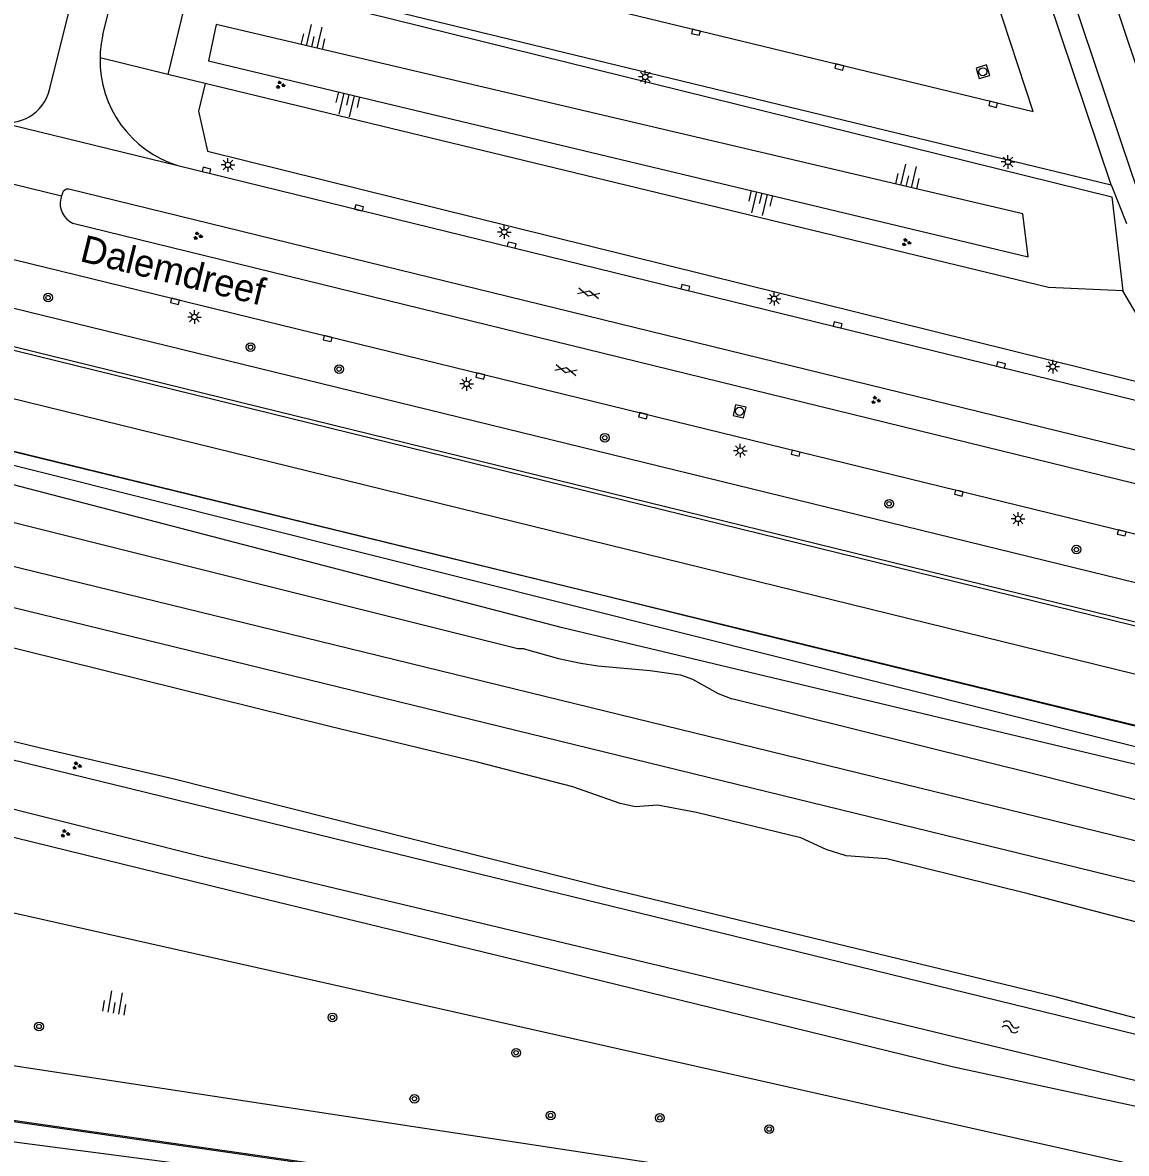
# Model space of a CAD drawing. Extents: x 125000 to 129004, y 397500 to 399008.
# Drawn here: x 127067.5 to 127169.2, y 398482 to 398586.2 of the extents above; entities that cross this region are included whole.
import ezdxf

# ---------------------------------------------------------------- set-up
doc = ezdxf.new("R2010")
doc.units = 0
for name, color, linetype in [('gg-afsc-hekwerk', 7, 'Continuous'), ('gg-afsc-lijn faunaraster', 7, 'Continuous'), ('gg-anno-openbare ruimte label', 7, 'Continuous'), ('gg-aspt-spoorlijn', 7, 'Continuous'), ('gg-knt-BGT kruinlijn', 7, 'Continuous'), ('gg-knt-bovenkant onderkant talud', 7, 'Continuous'), ('gg-knt-verharding', 7, 'Continuous'), ('gg-knt-verharding nz', 7, 'Continuous'), ('gg-kntw-beschoeiing', 7, 'Continuous'), ('gg-kwrk-kunstwerk', 7, 'Continuous'), ('gt-grn-groengrens', 7, 'Continuous'), ('gt-grn-weggrens', 7, 'Continuous'), ('gt-symb-boom', 7, 'Continuous'), ('gt-symb-gesloten verharding', 7, 'Continuous'), ('gt-symb-groenvak', 7, 'Continuous'), ('gt-symb-kolk', 7, 'Continuous'), ('gt-symb-lichtmast', 7, 'Continuous'), ('gt-symb-rioolschacht', 7, 'Continuous'), ('gt-symb-talud symbool', 7, 'Continuous'), ('gt-symb-watersymbool', 7, 'Continuous'), ('gx-grn-maaiveld', 7, 'Continuous')]:
    doc.layers.add(name, color=color, linetype=linetype)

# ---------------------------------------------------------------- blocks, each defined once
blk = doc.blocks.new('gt0-KOLK')
at = {"layer": 'gt-symb-kolk'}
blk.add_lwpolyline([(0, 0), (0.37, 0), (0.37, 0.4), (-0.38, 0.4), (-0.38, 0), (0, 0)], dxfattribs=at)
blk = doc.blocks.new('gt0-GESVH1')
at = {"layer": 'gt-symb-gesloten verharding'}
for p, q in [((-0.99, -0.26), (0.01, 0.24)), ((0.01, -0.26), (-0.99, 0.24)), ((0.01, 0.24), (1.01, -0.26)), ((1.01, 0.24), (0.01, -0.26))]:
    blk.add_line(p, q, dxfattribs=at)
blk = doc.blocks.new('gt0-BOOM')
at = {"layer": 'gt-symb-boom'}
for radius in [0.4, 0.2]:
    blk.add_circle((0, 0), radius, dxfattribs=at)
blk = doc.blocks.new('gt0-LMAST')
at = {"layer": 'gt-symb-lichtmast'}
for p, q in [((-0.18, 0.17), (-0.45, 0.44)), ((-0.01, 0.25), (-0.01, 0.62)), ((0.17, 0.17), (0.44, 0.44)), ((-0.26, 0), (-0.63, 0)), ((-0.18, -0.18), (-0.45, -0.45)), ((-0.01, -0.25), (-0.01, -0.63)), ((0.44, -0.45), (0.17, -0.18)), ((0.24, 0), (0.62, 0))]:
    blk.add_line(p, q, dxfattribs=at)
blk.add_circle((-0.01, 0), 0.25, dxfattribs=at)
blk = doc.blocks.new('gt0-RS')
at = {"layer": 'gt-symb-rioolschacht'}
blk.add_lwpolyline([(-0.5, -0.5), (0.5, -0.5), (0.5, 0.5), (-0.5, 0.5)], close=True, dxfattribs=at)
blk.add_circle((0, 0), 0.375, dxfattribs=at)
blk = doc.blocks.new('gt0-GRVAK')
at = {"layer": 'gt-symb-groenvak'}
for p, q in [((-0.11, 0.19), (-0.23, 0.24)), ((-0.18, 0.15), (0.09, 0.15)), ((-0.09, 0.21), (-0.16, 0.32)), ((-0.05, 0.21), (-0.05, 0.39)), ((0, 0.21), (0.06, 0.32)), ((0.01, 0.19), (0.13, 0.24)), ((0.26, -0.05), (0.2, 0.06)), ((0.3, -0.05), (0.3, 0.13)), ((0.35, -0.05), (0.41, 0.06)), ((-0.24, -0.23), (-0.36, -0.18)), ((-0.32, -0.26), (-0.05, -0.26)), ((-0.23, -0.21), (-0.29, -0.09)), ((-0.18, -0.2), (-0.18, -0.02)), ((-0.14, -0.21), (-0.07, -0.09)), ((-0.12, -0.23), (0, -0.18)), ((0.24, -0.07), (0.12, -0.02)), ((0.17, -0.11), (0.44, -0.11)), ((0.37, -0.07), (0.49, -0.02))]:
    blk.add_line(p, q, dxfattribs=at)
blk = doc.blocks.new('gt0-WA')
at = {"layer": 'gt-symb-watersymbool'}
for centre, start, end in [((-0.32, 0.02), 28.0725, 151.9275), ((0.43, 0.42), 208.0725, 331.9275), ((-0.32, -0.43), 28.0725, 151.9275), ((0.43, -0.03), 208.0725, 331.9275)]:
    blk.add_arc(centre, 0.425, start, end, dxfattribs=at)
blk = doc.blocks.new('gt0-TALUD_1')
at = {"layer": 'gt-symb-talud symbool'}
for p, q in [((-1, -1), (-1, 0)), ((-0.5, -2), (-0.5, 0)), ((0, -1), (0, 0)), ((0.5, -2), (0.5, 0)), ((1, -1), (1, 0))]:
    blk.add_line(p, q, dxfattribs=at)

msp = doc.modelspace()

# ---------------------------------------------------------------- linework, layer by layer
at = {"layer": 'gg-afsc-hekwerk'}
msp.add_lwpolyline([(127227.78, 398507.64), (127225.32, 398507.93), (127223.7, 398508.33), (127214.82, 398510.47), (127195.16, 398515.22), (127133.61, 398530.3), (127121.34, 398533.34), (127057.41, 398548.93), (126976.25, 398568.66), (126973.5, 398571.49)], dxfattribs=at)
at = {"layer": 'gg-afsc-lijn faunaraster'}
msp.add_lwpolyline([(127179.16, 398484.39), (127153.11, 398490), (127116.36, 398499.01), (127089.79, 398505.45), (127056.85, 398513.52), (127032.44, 398519.55), (127002.68, 398526.88), (126977.2, 398532.96), (126974.29, 398533.11), (126971.48, 398533.06), (126969.46, 398532.25), (126968.82, 398530.07), (126962.98, 398507.51)], dxfattribs=at)
at = {"layer": 'gg-aspt-spoorlijn'}
msp.add_line((126961.31, 398558.08), (127230.66, 398492.25), dxfattribs=at)
msp.add_lwpolyline([(126962.2, 398561.61), (126992.82, 398554.16), (127231.44, 398495.85)], dxfattribs=at)
at = {"layer": 'gg-knt-BGT kruinlijn'}
msp.add_line((127217.6, 398522.96), (127000, 398576.21), dxfattribs=at)
for points in [[(127160.13, 398564.66), (127159.63, 398568.6), (127085.31, 398586.05), (127084.6, 398582.71), (127160.13, 398564.66)], [(126974.75, 398495.12), (127119.95, 398476.13), (127148.18, 398472.08), (127174.09, 398468.25), (127204.81, 398460.91), (127211.68, 398459.48), (127212.77, 398439.46), (127215.24, 398439.37), (127213.84, 398460.72), (127213.6, 398464.11), (127175.1, 398473.56), (126974.2, 398504.15)]]:
    msp.add_lwpolyline(points, dxfattribs=at)
at = {"layer": 'gg-knt-bovenkant onderkant talud'}
for p, q in [((127080.86, 398581.46), (127074.62, 398582.97)), ((127084.29, 398580.63), (127080.86, 398581.46)), ((127212.04, 398471.51), (126971.43, 398525.53))]:
    msp.add_line(p, q, dxfattribs=at)
for points in [[(127083.2, 398591.14), (127167.83, 398570.19), (127168.83, 398561.5)], [(127168.83, 398561.5), (127162, 398561.81), (127084.29, 398580.63)]]:
    msp.add_lwpolyline(points, dxfattribs=at)
at = {"layer": 'gg-knt-verharding'}
for p, q in [((127167.76, 398571.28), (127141.04, 398650.93)), ((127069.97, 398580.04), (127074.11, 398596.89)), ((127083.36, 398591.79), (127167.76, 398571.28)), ((127065.13, 398577.12), (127081.79, 398573.06)), ((127167.76, 398571.28), (127169.19, 398567.71)), ((127071.06, 398570.26), (127070.99, 398570.02)), ((127071.14, 398570.49), (127071.06, 398570.26)), ((127229.93, 398532.15), (127071.74, 398570.88))]:
    msp.add_line(p, q, dxfattribs=at)
for points in [[(127146.42, 398652.72), (127173.02, 398573.46), (127174.52, 398569.49)], [(127143.01, 398651.58), (127169.68, 398572.25), (127170.94, 398568.67)], [(127074.88, 398585.11), (127076.13, 398590.2), (127076.66, 398592.27), (127076.81, 398592.72)], [(127000, 398580.71), (127212.88, 398528.6), (127231.59, 398524.05), (127234.99, 398523.26), (127238.41, 398522.61), (127240.88, 398522.26), (127245.37, 398521.8), (127249.89, 398521.57), (127252.39, 398521.52), (127254.88, 398521.54), (127257.38, 398521.62), (127259.41, 398521.75), (127261.45, 398521.96), (127263.89, 398522.28), (127268.29, 398523), (127270.25, 398523.4), (127272.9, 398524.01), (127275.54, 398524.68), (127277.74, 398525.31), (127279.91, 398526)], [(127081.79, 398573.06), (127234.93, 398535.54), (127237.08, 398535.06), (127239.26, 398534.64), (127242.12, 398534.19), (127245, 398533.84), (127248.63, 398533.56), (127252.27, 398533.45), (127255.87, 398533.55), (127259.47, 398533.84), (127263.17, 398534.31), (127266.85, 398534.94), (127270.28, 398535.71), (127273.66, 398536.65), (127277.09, 398537.81), (127280.47, 398539.15), (127283.77, 398540.65), (127287, 398542.3), (127289.69, 398543.89), (127292.29, 398545.63)], [(127252.28, 398526.02), (127248.34, 398526.14), (127244.41, 398526.4), (127241.3, 398526.74), (127238.2, 398527.22), (127235.74, 398527.69), (127214.13, 398532.93), (127072.12, 398567.72)]]:
    msp.add_lwpolyline(points, dxfattribs=at)
for centre, radius, start, end in [((127084.75, 398582.78), 10.14, 166.7542, 178.9363), ((127084.78, 398582.78), 10.17, 178.9104, 252.8868), ((127066.06, 398581.05), 4.04, 256.7486, 345.4954), ((127071.65, 398570.35), 0.537, 80.7884, 164.1417), ((127072.98, 398569.57), 2.04, 167.3086, 245.2232)]:
    msp.add_arc(centre, radius, start, end, dxfattribs=at)
at = {"layer": 'gg-knt-verharding nz'}
msp.add_lwpolyline([(127084.05, 398596.59), (127160.58, 398578.04), (127157.76, 398586.65), (127136.64, 398649.46)], dxfattribs=at)
at = {"layer": 'gg-kntw-beschoeiing'}
msp.add_line((126978.97, 398577.9), (127215.19, 398519.93), dxfattribs=at)
at = {"layer": 'gg-kwrk-kunstwerk'}
msp.add_lwpolyline([(127213.15, 398456.31), (127214.3, 398439.95), (127214.15, 398439.93), (127212.74, 398459.93), (127174.11, 398469.53), (126976.1, 398497.9), (126976.12, 398498.05), (127144.8, 398473.88)], dxfattribs=at)
at = {"layer": 'gt-grn-groengrens'}
msp.add_line((127083.2, 398591.14), (127080.86, 398581.46), dxfattribs=at)
msp.add_lwpolyline([(127084.29, 398580.63), (127083.67, 398578.06), (127084.52, 398574.37), (127179.69, 398550.79), (127170.46, 398558.76), (127168.83, 398561.5)], dxfattribs=at)
at = {"layer": 'gt-grn-weggrens'}
msp.add_line((127051.31, 398575.16), (127071.06, 398570.26), dxfattribs=at)
at = {"layer": 'gx-grn-maaiveld'}
for p, q in [((127210.24, 398520.71), (126979.5, 398577.45)), ((127209.29, 398511.85), (126979.14, 398568.11))]:
    msp.add_line(p, q, dxfattribs=at)
for points in [[(126981.41, 398572.5), (127207.82, 398516.92), (127210.5, 398515.94), (127213.07, 398515.12), (127215.18, 398514.6), (127216.65, 398514.69), (127218.09, 398515.81), (127219.01, 398517.6), (127219.15, 398518.52)], [(127227.01, 398504.64), (127213.79, 398507.38), (127204.4, 398509.67), (127117.23, 398530.45), (127048.92, 398548.23), (127005.1, 398558.86), (127001.43, 398559.96), (126995.51, 398561.16), (126985.85, 398563.49), (126978.92, 398564.54), (126977.97, 398565.02), (126978.3, 398565.99), (126978.95, 398566.67), (126982.55, 398565.96), (126985.58, 398564.95), (127049.09, 398549.84), (127177.24, 398517.71), (127190.51, 398514.45), (127198.87, 398512.56), (127204.31, 398511.48), (127209.29, 398511.85)], [(127113.69, 398528.52), (127113.12, 398528.53), (127062.26, 398541.23), (127060.5, 398541.97), (127059.25, 398542.62), (127057.26, 398543.12), (127054.91, 398543.03), (127014.55, 398552.73), (127010.4, 398554.11), (127003.4, 398555.71), (127000.84, 398557.17), (126999.26, 398558.34), (126997.21, 398558.87), (126994.59, 398559), (126992.82, 398558.82), (126989.71, 398559.87), (126987.4, 398560.07), (126966.17, 398564.37)], [(127178.87, 398486.59), (127130.23, 398498.34), (127084.04, 398509.36), (127056.74, 398516.19), (127032.32, 398522.29), (126986.64, 398533.49), (126979.66, 398535.01), (126975.9, 398535.46), (126971.34, 398535.46)], [(127179.16, 398484.39), (127153.11, 398490), (127116.36, 398499.01), (127089.79, 398505.45), (127056.85, 398513.52), (127032.44, 398519.55), (127002.68, 398526.88), (126977.2, 398532.96), (126974.29, 398533.11), (126971.48, 398533.06), (126969.46, 398532.25), (126968.82, 398530.07), (126962.98, 398507.51)], [(127222.59, 398490.68), (127203.57, 398495.27), (127195.84, 398497), (127192.68, 398497.06), (127191.04, 398497.43), (127188.37, 398498.15), (127182.82, 398500.06), (127180.23, 398500.68), (127160.26, 398505.9), (127147.11, 398509.17), (127143.35, 398509.46), (127141.51, 398510.03), (127139.19, 398511.1), (127129.57, 398513.44), (127125.97, 398514.12), (127123.96, 398513.95), (127122.53, 398514.26), (127118.18, 398515.82), (127109.38, 398518.09), (127095.78, 398521.38), (127060.81, 398530.04)], [(127113.69, 398528.52), (127116.84, 398527.63), (127118.91, 398527.19), (127120.49, 398526.95), (127125.31, 398526.52), (127128.09, 398526.12), (127129.19, 398525.73), (127131.55, 398524.41), (127132.83, 398523.92)], [(127224.96, 398500.88), (127224.95, 398500.88), (127223.46, 398501.64), (127198.28, 398507.78), (127196.76, 398508.21), (127195.02, 398509.37), (127193.39, 398509.76), (127191.58, 398509.51), (127187.1, 398510.27), (127161.35, 398516.82), (127132.83, 398523.92)], [(127048.36, 398522.76), (127076.05, 398515.99), (127103.28, 398509.33), (127131.74, 398502.37), (127175.8, 398491.6), (127180.6, 398490.27), (127183.03, 398489.68), (127183.97, 398489.14), (127184.87, 398488.9), (127185.6, 398488.45), (127185.98, 398488.12), (127185.76, 398487.61), (127186.93, 398487.49), (127186.66, 398486.29), (127185.54, 398486.55), (127185.67, 398486.05), (127185.29, 398485.86), (127184.58, 398485.7), (127183.37, 398485.7), (127181.28, 398486.06), (127178.87, 398486.59)], [(127185.29, 398482.65), (127185.91, 398482.77), (127186.93, 398483.62), (127187.66, 398484.69), (127188.21, 398485.67), (127188.52, 398486.83), (127188.4, 398488.46), (127188.1, 398489.55), (127187.34, 398490.22), (127185.91, 398490.7), (127184.11, 398491.07), (127181.43, 398491.7), (127172.59, 398493.8), (127162.72, 398496.43), (127144.34, 398500.88), (127121.41, 398506.44), (127081.32, 398516.54), (127069.01, 398519.39), (127054.84, 398522.84)]]:
    msp.add_lwpolyline(points, dxfattribs=at)

# ---------------------------------------------------------------- block references
at = {"layer": 'gt-symb-boom'}
for p in [(127069.83, 398560.89), (127088.48, 398556.32), (127096.64, 398554.3), (127121.12, 398547.98), (127147.31, 398541.89), (127164.56, 398537.67), (127068.99, 398493.72), (127096.02, 398494.56), (127112.94, 398491.3), (127103.57, 398487.06), (127116.13, 398485.52), (127126.19, 398485.29), (127136.26, 398484.26)]:
    msp.add_blockref('gt0-BOOM', p, dxfattribs=at)
at = {"layer": 'gt-symb-gesloten verharding'}
for p, rotation in [((127119.63, 398561.29), -13.772145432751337), ((127117.55, 398554.19), 166.22785456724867)]:
    msp.add_blockref('gt0-GESVH1', p, dxfattribs=dict(at, rotation=rotation))
at = {"layer": 'gt-symb-groenvak'}
for p in [(127091.21, 398580.49), (127083.61, 398566.57), (127148.88, 398565.97), (127146.06, 398551.44), (127072.46, 398517.75), (127071.38, 398511.5)]:
    msp.add_blockref('gt0-GRVAK', p, dxfattribs=at)
at = {"layer": 'gt-symb-kolk'}
for p, rotation in [((127129.55, 398585.54), 166.2971100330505), ((127142.77, 398582.34), 166.35276166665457), ((127156.94, 398578.9), 166.352761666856), ((127084.38, 398572.43), -13.702889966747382), ((127098.44, 398568.96), -13.82779503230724), ((127112.49, 398565.53), -13.716469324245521), ((127128.5, 398561.62), -13.716469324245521), ((127081.57, 398560.74), 166.2971100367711), ((127142.53, 398558.18), -13.772145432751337), ((127095.62, 398557.31), 166.1722049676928), ((127157.58, 398554.49), -13.77214543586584), ((127109.69, 398553.86), 166.2835306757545), ((127124.69, 398550.2), 166.22785456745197), ((127138.75, 398546.75), 166.2835306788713), ((127153.78, 398543.07), 166.22785456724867), ((127168.79, 398539.4), 166.2278545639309)]:
    msp.add_blockref('gt0-KOLK', p, dxfattribs=dict(at, rotation=rotation))
at = {"layer": 'gt-symb-lichtmast'}
for p in [(127124.85, 398581.22), (127086.4, 398573.12), (127158.27, 398573.4), (127111.87, 398566.93), (127136.73, 398560.78), (127083.32, 398559.1), (127162.4, 398554.53), (127108.4, 398552.94), (127133.61, 398546.78), (127159.2, 398540.5)]:
    msp.add_blockref('gt0-LMAST', p, dxfattribs=at)
at = {"layer": 'gt-symb-rioolschacht'}
for p, rotation in [((127155.95, 398581.7), 17.275420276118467), ((127133.53, 398550.41), -12.535023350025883)]:
    msp.add_blockref('gt0-RS', p, dxfattribs=dict(at, rotation=rotation))
at = {"layer": 'gt-symb-talud symbool'}
for p, xscale, yscale, rotation in [((127094.09, 398583.99), 1.000558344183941, 1.000558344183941, 166.76931683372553), ((127097.58, 398579.61), 1.0002764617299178, 1.0002764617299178, -13.41107185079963), ((127148.86, 398571.13), 1.000558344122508, 1.0005583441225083, 166.76931683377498), ((127135.61, 398570.52), 1.0002764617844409, 1.0002764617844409, -13.411071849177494), ((127075.81, 398494.95), 1.00014848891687, 1.00014848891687, 169.69002960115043)]:
    msp.add_blockref('gt0-TALUD_1', p, dxfattribs=dict(at, xscale=xscale, yscale=yscale, rotation=rotation))
at = {"layer": 'gt-symb-watersymbool', "rotation": 166.2835306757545}
msp.add_blockref('gt0-WA', (127158.56, 398493.67), dxfattribs=at)

# ---------------------------------------------------------------- texts
at = {"layer": 'gg-anno-openbare ruimte label'}
msp.add_text('Dalemdreef', height=2.5, rotation=346.2, dxfattribs=at).set_placement((127072.66, 398564.27))

doc.saveas('drawing.dxf')
